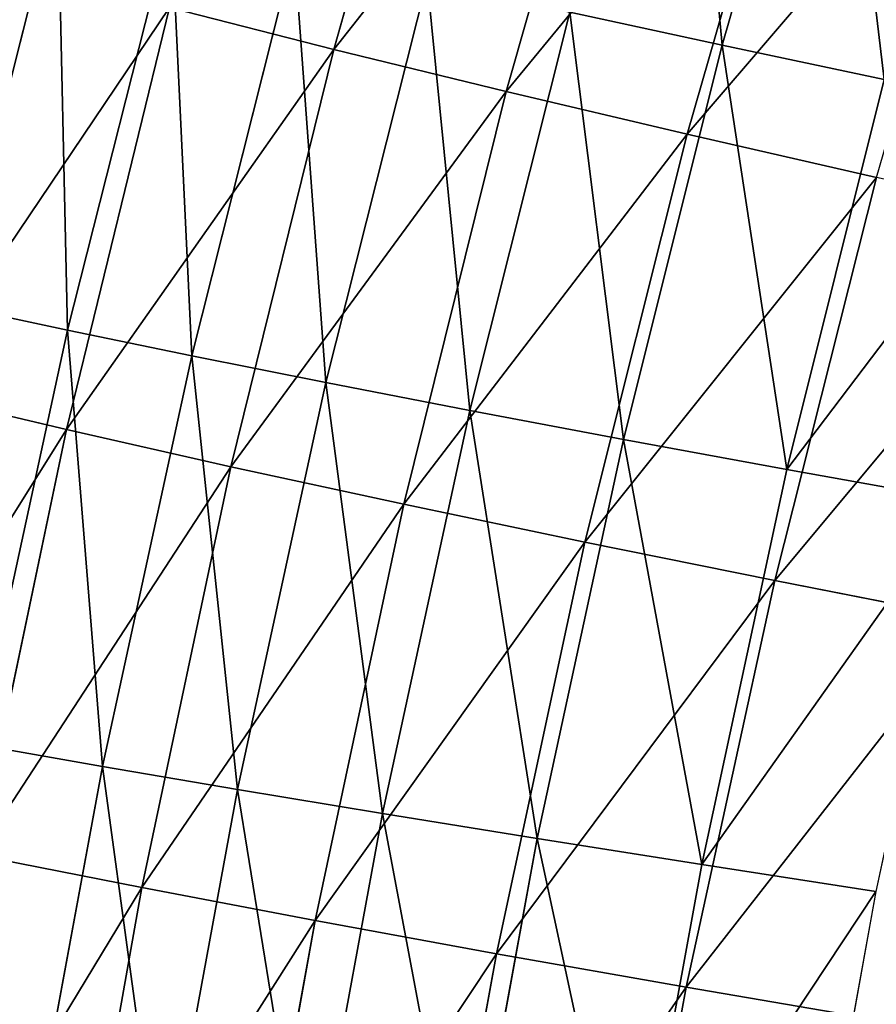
# Model space of a CAD drawing. Extents: x 0 to 605, y 0 to 400.
# Tile 325 of 656: x 15 to 27, y 239 to 253. Entities that reach past the tile are written whole.
import ezdxf

# ---------------------------------------------------------------- set-up
doc = ezdxf.new("R2010")
doc.units = 0
doc.header["$LTSCALE"] = 25.4
doc.layers.get('0').update_dxf_attribs({"linetype": 'CONTINUOUS'})

# ---------------------------------------------------------------- blocks, each defined once
blk = doc.blocks.new('ATLANTA610_-_S_STL')
at = {"color": 0}
for p, q in [((11.942, 110.974, 158.274), (15.446, 106.424, 152.673)), ((11.942, 110.974, 158.274), (15.446, 106.424, 152.673)), ((15.446, 106.424, 152.673), (13.216, 110.989, 152.147)), ((13.216, 110.989, 152.147), (16.915, 106.446, 146.665)), ((13.216, 110.989, 152.147), (16.915, 106.446, 146.665)), ((15.446, 106.424, 152.673), (13.216, 110.989, 152.147)), ((15.446, 106.424, 152.673), (16.915, 106.446, 146.665)), ((15.446, 106.424, 152.673), (16.915, 106.446, 146.665)), ((16.915, 106.446, 146.665), (19.252, 102.021, 147.261)), ((16.915, 106.446, 146.665), (19.252, 102.021, 147.261)), ((13.1, 106.387, 164.847), (16.522, 101.974, 159.199)), ((13.1, 106.387, 164.847), (16.522, 101.974, 159.199)), ((14.176, 106.404, 158.734), (15.446, 106.424, 152.673)), ((14.176, 106.404, 158.734), (15.446, 106.424, 152.673)), ((14.176, 106.404, 158.734), (17.788, 101.996, 153.204)), ((14.176, 106.404, 158.734), (17.788, 101.996, 153.204)), ((14.176, 106.404, 158.734), (16.522, 101.974, 159.199)), ((14.176, 106.404, 158.734), (16.522, 101.974, 159.199)), ((17.788, 101.996, 153.204), (15.446, 106.424, 152.673)), ((15.446, 106.424, 152.673), (19.252, 102.021, 147.261)), ((15.446, 106.424, 152.673), (19.252, 102.021, 147.261)), ((17.788, 101.996, 153.204), (15.446, 106.424, 152.673)), ((15.449, 101.955, 165.244), (16.522, 101.974, 159.199)), ((15.449, 101.955, 165.244), (16.522, 101.974, 159.199)), ((15.449, 101.955, 165.244), (18.985, 97.688, 159.667)), ((15.449, 101.955, 165.244), (18.985, 97.688, 159.667)), ((16.522, 101.974, 159.199), (17.788, 101.996, 153.204)), ((16.522, 101.974, 159.199), (17.788, 101.996, 153.204)), ((16.522, 101.974, 159.199), (20.248, 97.71, 153.739)), ((16.522, 101.974, 159.199), (20.248, 97.71, 153.739)), ((16.522, 101.974, 159.199), (18.985, 97.688, 159.667)), ((16.522, 101.974, 159.199), (18.985, 97.688, 159.667)), ((17.788, 101.996, 153.204), (19.252, 102.021, 147.261)), ((17.788, 101.996, 153.204), (19.252, 102.021, 147.261)), ((20.248, 97.71, 153.739), (17.788, 101.996, 153.204)), ((17.788, 101.996, 153.204), (21.707, 97.736, 147.863)), ((17.788, 101.996, 153.204), (21.707, 97.736, 147.863)), ((20.248, 97.71, 153.739), (17.788, 101.996, 153.204)), ((19.252, 102.021, 147.261), (20.916, 102.049, 141.378)), ((19.252, 102.021, 147.261), (20.916, 102.049, 141.378)), ((19.252, 102.021, 147.261), (23.364, 97.766, 142.044)), ((19.252, 102.021, 147.261), (23.364, 97.766, 142.044)), ((19.252, 102.021, 147.261), (21.707, 97.736, 147.863)), ((19.252, 102.021, 147.261), (21.707, 97.736, 147.863)), ((20.248, 97.71, 153.739), (21.707, 97.736, 147.863)), ((20.248, 97.71, 153.739), (21.707, 97.736, 147.863)), ((21.707, 97.736, 147.863), (23.364, 97.766, 142.044)), ((21.707, 97.736, 147.863), (23.364, 97.766, 142.044)), ((21.707, 97.736, 147.863), (25.933, 93.626, 142.718)), ((21.707, 97.736, 147.863), (25.933, 93.626, 142.718)), ((21.707, 97.736, 147.863), (24.282, 93.595, 148.471)), ((21.707, 97.736, 147.863), (24.282, 93.595, 148.471)), ((17.914, 97.671, 165.644), (18.985, 97.688, 159.667)), ((17.914, 97.671, 165.644), (18.985, 97.688, 159.667)), ((17.914, 97.671, 165.644), (21.568, 93.55, 160.14)), ((17.914, 97.671, 165.644), (21.568, 93.55, 160.14)), ((18.985, 97.688, 159.667), (20.248, 97.71, 153.739)), ((18.985, 97.688, 159.667), (20.248, 97.71, 153.739)), ((18.985, 97.688, 159.667), (22.827, 93.57, 154.28)), ((18.985, 97.688, 159.667), (22.827, 93.57, 154.28)), ((18.985, 97.688, 159.667), (21.568, 93.55, 160.14)), ((18.985, 97.688, 159.667), (21.568, 93.55, 160.14)), ((22.827, 93.57, 154.28), (20.248, 97.71, 153.739)), ((20.248, 97.71, 153.739), (24.282, 93.595, 148.471)), ((20.248, 97.71, 153.739), (24.282, 93.595, 148.471)), ((22.827, 93.57, 154.28), (20.248, 97.71, 153.739)), ((20.497, 93.536, 166.048), (21.568, 93.55, 160.14)), ((20.497, 93.536, 166.048), (21.568, 93.55, 160.14)), ((20.497, 93.536, 166.048), (24.27, 89.564, 160.618)), ((20.497, 93.536, 166.048), (24.27, 89.564, 160.618)), ((21.568, 93.55, 160.14), (22.827, 93.57, 154.28)), ((21.568, 93.55, 160.14), (22.827, 93.57, 154.28)), ((21.568, 93.55, 160.14), (25.528, 89.581, 154.827)), ((21.568, 93.55, 160.14), (25.528, 89.581, 154.827)), ((21.568, 93.55, 160.14), (24.27, 89.564, 160.618)), ((21.568, 93.55, 160.14), (24.27, 89.564, 160.618)), ((22.827, 93.57, 154.28), (24.282, 93.595, 148.471)), ((22.827, 93.57, 154.28), (24.282, 93.595, 148.471)), ((25.528, 89.581, 154.827), (22.827, 93.57, 154.28)), ((22.827, 93.57, 154.28), (26.978, 89.603, 149.086)), ((22.827, 93.57, 154.28), (26.978, 89.603, 149.086)), ((25.528, 89.581, 154.827), (22.827, 93.57, 154.28)), ((24.282, 93.595, 148.471), (25.933, 93.626, 142.718)), ((24.282, 93.595, 148.471), (25.933, 93.626, 142.718)), ((24.282, 93.595, 148.471), (28.623, 89.632, 143.4)), ((24.282, 93.595, 148.471), (28.623, 89.632, 143.4)), ((24.282, 93.595, 148.471), (26.978, 89.603, 149.086)), ((24.282, 93.595, 148.471), (26.978, 89.603, 149.086)), ((25.528, 89.581, 154.827), (26.978, 89.603, 149.086)), ((25.528, 89.581, 154.827), (26.978, 89.603, 149.086)), ((23.2, 89.555, 166.457), (24.27, 89.564, 160.618)), ((23.2, 89.555, 166.457), (24.27, 89.564, 160.618)), ((24.27, 89.564, 160.618), (25.528, 89.581, 154.827)), ((24.27, 89.564, 160.618), (25.528, 89.581, 154.827)), ((24.27, 89.564, 160.618), (28.351, 85.745, 155.381)), ((24.27, 89.564, 160.618), (28.351, 85.745, 155.381)), ((24.27, 89.564, 160.618), (27.095, 85.734, 161.102)), ((24.27, 89.564, 160.618), (27.095, 85.734, 161.102)), ((28.351, 85.745, 155.381), (25.528, 89.581, 154.827)), ((25.528, 89.581, 154.827), (29.798, 85.763, 149.708)), ((25.528, 89.581, 154.827), (29.798, 85.763, 149.708)), ((28.351, 85.745, 155.381), (25.528, 89.581, 154.827)), ((15.326, 50.791, 145.026), (13.841, 50.798, 150.911)), ((13.841, 50.798, 150.911), (15.464, 43.417, 151.259)), ((15.326, 50.791, 145.026), (13.841, 50.798, 150.911)), ((13.841, 50.798, 150.911), (15.464, 43.417, 151.259)), ((15.464, 43.417, 151.259), (14.181, 43.425, 157.16)), ((14.181, 43.425, 157.16), (15.96, 36.082, 157.474)), ((15.464, 43.417, 151.259), (14.181, 43.425, 157.16)), ((14.181, 43.425, 157.16), (15.96, 36.082, 157.474)), ((16.936, 43.409, 145.424), (15.464, 43.417, 151.259)), ((15.464, 43.417, 151.259), (17.231, 36.074, 151.624)), ((16.936, 43.409, 145.424), (15.464, 43.417, 151.259)), ((15.464, 43.417, 151.259), (17.231, 36.074, 151.624)), ((15.96, 36.082, 157.474), (14.871, 36.091, 163.387)), ((15.96, 36.082, 157.474), (14.871, 36.091, 163.387)), ((17.231, 36.074, 151.624), (15.96, 36.082, 157.474)), ((15.96, 36.082, 157.474), (17.881, 28.781, 157.802)), ((17.231, 36.074, 151.624), (15.96, 36.082, 157.474)), ((15.96, 36.082, 157.474), (17.881, 28.781, 157.802)), ((18.688, 36.066, 145.84), (17.231, 36.074, 151.624)), ((17.231, 36.074, 151.624), (19.139, 28.773, 152.005)), ((18.688, 36.066, 145.84), (17.231, 36.074, 151.624)), ((17.231, 36.074, 151.624), (19.139, 28.773, 152.005)), ((17.881, 28.781, 157.802), (16.804, 28.789, 163.664)), ((17.881, 28.781, 157.802), (16.804, 28.789, 163.664)), ((19.139, 28.773, 152.005), (17.881, 28.781, 157.802)), ((17.881, 28.781, 157.802), (19.944, 21.525, 158.144)), ((19.139, 28.773, 152.005), (17.881, 28.781, 157.802)), ((17.881, 28.781, 157.802), (19.944, 21.525, 158.144)), ((20.58, 28.766, 146.276), (19.139, 28.773, 152.005)), ((19.139, 28.773, 152.005), (21.187, 21.518, 152.402)), ((20.58, 28.766, 146.276), (19.139, 28.773, 152.005)), ((19.139, 28.773, 152.005), (21.187, 21.518, 152.402)), ((19.944, 21.525, 158.144), (18.879, 21.532, 163.952)), ((19.944, 21.525, 158.144), (18.879, 21.532, 163.952)), ((21.187, 21.518, 152.402), (19.944, 21.525, 158.144)), ((19.944, 21.525, 158.144), (22.147, 14.318, 158.5)), ((21.187, 21.518, 152.402), (19.944, 21.525, 158.144)), ((19.944, 21.525, 158.144), (22.147, 14.318, 158.5)), ((22.611, 21.512, 146.729), (21.187, 21.518, 152.402)), ((21.187, 21.518, 152.402), (23.375, 14.313, 152.815)), ((22.611, 21.512, 146.729), (21.187, 21.518, 152.402)), ((21.187, 21.518, 152.402), (23.375, 14.313, 152.815)), ((22.611, 21.512, 146.729), (24.781, 14.309, 147.2)), ((22.611, 21.512, 146.729), (24.781, 14.309, 147.2)), ((22.147, 14.318, 158.5), (21.096, 14.324, 164.252)), ((22.147, 14.318, 158.5), (21.096, 14.324, 164.252)), ((23.375, 14.313, 152.815), (22.147, 14.318, 158.5)), ((24.49, 7.164, 158.869), (22.147, 14.318, 158.5)), ((23.375, 14.313, 152.815), (22.147, 14.318, 158.5)), ((24.49, 7.164, 158.869), (22.147, 14.318, 158.5)), ((24.781, 14.309, 147.2), (23.375, 14.313, 152.815)), ((25.7, 7.161, 153.243), (23.375, 14.313, 152.815)), ((24.781, 14.309, 147.2), (23.375, 14.313, 152.815)), ((25.7, 7.161, 153.243), (23.375, 14.313, 152.815)), ((26.368, 14.304, 141.66), (24.781, 14.309, 147.2)), ((27.086, 7.159, 147.689), (24.781, 14.309, 147.2)), ((26.368, 14.304, 141.66), (24.781, 14.309, 147.2)), ((27.086, 7.159, 147.689), (24.781, 14.309, 147.2)), ((24.49, 7.164, 158.869), (23.452, 7.167, 164.564)), ((24.49, 7.164, 158.869), (23.452, 7.167, 164.564)), ((25.7, 7.161, 153.243), (24.49, 7.164, 158.869)), ((24.49, 7.164, 158.869), (26.97, 0.066, 159.252)), ((24.49, 7.164, 158.869), (26.97, 0.066, 159.252)), ((25.7, 7.161, 153.243), (24.49, 7.164, 158.869)), ((27.086, 7.159, 147.689), (25.7, 7.161, 153.243)), ((25.7, 7.161, 153.243), (28.162, 0.066, 153.687)), ((25.7, 7.161, 153.243), (28.162, 0.066, 153.687)), ((27.086, 7.159, 147.689), (25.7, 7.161, 153.243)), ((26.97, 0.066, 159.252), (25.948, 0.066, 164.887)), ((28.162, 0.066, 153.687), (26.97, 0.066, 159.252))]:
    blk.add_line(p, q, dxfattribs=at)
mesh = blk.add_polyface(dxfattribs=at)
corners = [(13.216, 110.989, 152.147), (11.942, 110.974, 158.274), (15.446, 106.424, 152.673)]
mesh.append_faces([[corners[k] for k in face] for face in [(0, 1, 2)]], dxfattribs={"color": 0})
mesh = blk.add_polyface(dxfattribs=at)
corners = [(11.942, 110.974, 158.274), (14.176, 106.404, 158.734), (15.446, 106.424, 152.673)]
mesh.append_faces([[corners[k] for k in face] for face in [(0, 1, 2)]], dxfattribs={"color": 0})
mesh = blk.add_polyface(dxfattribs=at)
corners = [(14.691, 111.006, 146.074), (13.216, 110.989, 152.147), (16.915, 106.446, 146.665)]
mesh.append_faces([[corners[k] for k in face] for face in [(0, 1, 2)]], dxfattribs={"color": 0})
mesh = blk.add_polyface(dxfattribs=at)
corners = [(13.216, 110.989, 152.147), (15.446, 106.424, 152.673), (16.915, 106.446, 146.665)]
mesh.append_faces([[corners[k] for k in face] for face in [(0, 1, 2)]], dxfattribs={"color": 0})
mesh = blk.add_polyface(dxfattribs=at)
corners = [(16.915, 106.446, 146.665), (15.446, 106.424, 152.673), (19.252, 102.021, 147.261)]
mesh.append_faces([[corners[k] for k in face] for face in [(0, 1, 2)]], dxfattribs={"color": 0})
mesh = blk.add_polyface(dxfattribs=at)
corners = [(16.915, 106.446, 146.665), (19.252, 102.021, 147.261), (20.916, 102.049, 141.378)]
mesh.append_faces([[corners[k] for k in face] for face in [(0, 1, 2)]], dxfattribs={"color": 0})
mesh = blk.add_polyface(dxfattribs=at)
corners = [(14.176, 106.404, 158.734), (13.1, 106.387, 164.847), (16.522, 101.974, 159.199)]
mesh.append_faces([[corners[k] for k in face] for face in [(0, 1, 2)]], dxfattribs={"color": 0})
mesh = blk.add_polyface(dxfattribs=at)
corners = [(13.1, 106.387, 164.847), (15.449, 101.955, 165.244), (16.522, 101.974, 159.199)]
mesh.append_faces([[corners[k] for k in face] for face in [(0, 1, 2)]], dxfattribs={"color": 0})
mesh = blk.add_polyface(dxfattribs=at)
corners = [(15.446, 106.424, 152.673), (14.176, 106.404, 158.734), (17.788, 101.996, 153.204)]
mesh.append_faces([[corners[k] for k in face] for face in [(0, 1, 2)]], dxfattribs={"color": 0})
mesh = blk.add_polyface(dxfattribs=at)
corners = [(14.176, 106.404, 158.734), (16.522, 101.974, 159.199), (17.788, 101.996, 153.204)]
mesh.append_faces([[corners[k] for k in face] for face in [(0, 1, 2)]], dxfattribs={"color": 0})
mesh = blk.add_polyface(dxfattribs=at)
corners = [(15.446, 106.424, 152.673), (17.788, 101.996, 153.204), (19.252, 102.021, 147.261)]
mesh.append_faces([[corners[k] for k in face] for face in [(0, 1, 2)]], dxfattribs={"color": 0})
mesh = blk.add_polyface(dxfattribs=at)
corners = [(16.522, 101.974, 159.199), (15.449, 101.955, 165.244), (18.985, 97.688, 159.667)]
mesh.append_faces([[corners[k] for k in face] for face in [(0, 1, 2)]], dxfattribs={"color": 0})
mesh = blk.add_polyface(dxfattribs=at)
corners = [(15.449, 101.955, 165.244), (17.914, 97.671, 165.644), (18.985, 97.688, 159.667)]
mesh.append_faces([[corners[k] for k in face] for face in [(0, 1, 2)]], dxfattribs={"color": 0})
mesh = blk.add_polyface(dxfattribs=at)
corners = [(17.788, 101.996, 153.204), (16.522, 101.974, 159.199), (20.248, 97.71, 153.739)]
mesh.append_faces([[corners[k] for k in face] for face in [(0, 1, 2)]], dxfattribs={"color": 0})
mesh = blk.add_polyface(dxfattribs=at)
corners = [(16.522, 101.974, 159.199), (18.985, 97.688, 159.667), (20.248, 97.71, 153.739)]
mesh.append_faces([[corners[k] for k in face] for face in [(0, 1, 2)]], dxfattribs={"color": 0})
mesh = blk.add_polyface(dxfattribs=at)
corners = [(19.252, 102.021, 147.261), (17.788, 101.996, 153.204), (21.707, 97.736, 147.863)]
mesh.append_faces([[corners[k] for k in face] for face in [(0, 1, 2)]], dxfattribs={"color": 0})
mesh = blk.add_polyface(dxfattribs=at)
corners = [(17.788, 101.996, 153.204), (20.248, 97.71, 153.739), (21.707, 97.736, 147.863)]
mesh.append_faces([[corners[k] for k in face] for face in [(0, 1, 2)]], dxfattribs={"color": 0})
mesh = blk.add_polyface(dxfattribs=at)
corners = [(20.916, 102.049, 141.378), (19.252, 102.021, 147.261), (23.364, 97.766, 142.044)]
mesh.append_faces([[corners[k] for k in face] for face in [(0, 1, 2)]], dxfattribs={"color": 0})
mesh = blk.add_polyface(dxfattribs=at)
corners = [(19.252, 102.021, 147.261), (21.707, 97.736, 147.863), (23.364, 97.766, 142.044)]
mesh.append_faces([[corners[k] for k in face] for face in [(0, 1, 2)]], dxfattribs={"color": 0})
mesh = blk.add_polyface(dxfattribs=at)
corners = [(21.707, 97.736, 147.863), (20.248, 97.71, 153.739), (24.282, 93.595, 148.471)]
mesh.append_faces([[corners[k] for k in face] for face in [(0, 1, 2)]], dxfattribs={"color": 0})
mesh = blk.add_polyface(dxfattribs=at)
corners = [(23.364, 97.766, 142.044), (21.707, 97.736, 147.863), (25.933, 93.626, 142.718)]
mesh.append_faces([[corners[k] for k in face] for face in [(0, 1, 2)]], dxfattribs={"color": 0})
mesh = blk.add_polyface(dxfattribs=at)
corners = [(21.707, 97.736, 147.863), (24.282, 93.595, 148.471), (25.933, 93.626, 142.718)]
mesh.append_faces([[corners[k] for k in face] for face in [(0, 1, 2)]], dxfattribs={"color": 0})
mesh = blk.add_polyface(dxfattribs=at)
corners = [(18.985, 97.688, 159.667), (17.914, 97.671, 165.644), (21.568, 93.55, 160.14)]
mesh.append_faces([[corners[k] for k in face] for face in [(0, 1, 2)]], dxfattribs={"color": 0})
mesh = blk.add_polyface(dxfattribs=at)
corners = [(17.914, 97.671, 165.644), (20.497, 93.536, 166.048), (21.568, 93.55, 160.14)]
mesh.append_faces([[corners[k] for k in face] for face in [(0, 1, 2)]], dxfattribs={"color": 0})
mesh = blk.add_polyface(dxfattribs=at)
corners = [(20.248, 97.71, 153.739), (18.985, 97.688, 159.667), (22.827, 93.57, 154.28)]
mesh.append_faces([[corners[k] for k in face] for face in [(0, 1, 2)]], dxfattribs={"color": 0})
mesh = blk.add_polyface(dxfattribs=at)
corners = [(18.985, 97.688, 159.667), (21.568, 93.55, 160.14), (22.827, 93.57, 154.28)]
mesh.append_faces([[corners[k] for k in face] for face in [(0, 1, 2)]], dxfattribs={"color": 0})
mesh = blk.add_polyface(dxfattribs=at)
corners = [(20.248, 97.71, 153.739), (22.827, 93.57, 154.28), (24.282, 93.595, 148.471)]
mesh.append_faces([[corners[k] for k in face] for face in [(0, 1, 2)]], dxfattribs={"color": 0})
mesh = blk.add_polyface(dxfattribs=at)
corners = [(21.568, 93.55, 160.14), (20.497, 93.536, 166.048), (24.27, 89.564, 160.618)]
mesh.append_faces([[corners[k] for k in face] for face in [(0, 1, 2)]], dxfattribs={"color": 0})
mesh = blk.add_polyface(dxfattribs=at)
corners = [(20.497, 93.536, 166.048), (23.2, 89.555, 166.457), (24.27, 89.564, 160.618)]
mesh.append_faces([[corners[k] for k in face] for face in [(0, 1, 2)]], dxfattribs={"color": 0})
mesh = blk.add_polyface(dxfattribs=at)
corners = [(22.827, 93.57, 154.28), (21.568, 93.55, 160.14), (25.528, 89.581, 154.827)]
mesh.append_faces([[corners[k] for k in face] for face in [(0, 1, 2)]], dxfattribs={"color": 0})
mesh = blk.add_polyface(dxfattribs=at)
corners = [(21.568, 93.55, 160.14), (24.27, 89.564, 160.618), (25.528, 89.581, 154.827)]
mesh.append_faces([[corners[k] for k in face] for face in [(0, 1, 2)]], dxfattribs={"color": 0})
mesh = blk.add_polyface(dxfattribs=at)
corners = [(24.282, 93.595, 148.471), (22.827, 93.57, 154.28), (26.978, 89.603, 149.086)]
mesh.append_faces([[corners[k] for k in face] for face in [(0, 1, 2)]], dxfattribs={"color": 0})
mesh = blk.add_polyface(dxfattribs=at)
corners = [(22.827, 93.57, 154.28), (25.528, 89.581, 154.827), (26.978, 89.603, 149.086)]
mesh.append_faces([[corners[k] for k in face] for face in [(0, 1, 2)]], dxfattribs={"color": 0})
mesh = blk.add_polyface(dxfattribs=at)
corners = [(25.933, 93.626, 142.718), (24.282, 93.595, 148.471), (28.623, 89.632, 143.4)]
mesh.append_faces([[corners[k] for k in face] for face in [(0, 1, 2)]], dxfattribs={"color": 0})
mesh = blk.add_polyface(dxfattribs=at)
corners = [(24.282, 93.595, 148.471), (26.978, 89.603, 149.086), (28.623, 89.632, 143.4)]
mesh.append_faces([[corners[k] for k in face] for face in [(0, 1, 2)]], dxfattribs={"color": 0})
mesh = blk.add_polyface(dxfattribs=at)
corners = [(26.978, 89.603, 149.086), (25.528, 89.581, 154.827), (29.798, 85.763, 149.708)]
mesh.append_faces([[corners[k] for k in face] for face in [(0, 1, 2)]], dxfattribs={"color": 0})
mesh = blk.add_polyface(dxfattribs=at)
corners = [(24.27, 89.564, 160.618), (23.2, 89.555, 166.457), (27.095, 85.734, 161.102)]
mesh.append_faces([[corners[k] for k in face] for face in [(0, 1, 2)]], dxfattribs={"color": 0})
mesh = blk.add_polyface(dxfattribs=at)
corners = [(25.528, 89.581, 154.827), (24.27, 89.564, 160.618), (28.351, 85.745, 155.381)]
mesh.append_faces([[corners[k] for k in face] for face in [(0, 1, 2)]], dxfattribs={"color": 0})
mesh = blk.add_polyface(dxfattribs=at)
corners = [(24.27, 89.564, 160.618), (27.095, 85.734, 161.102), (28.351, 85.745, 155.381)]
mesh.append_faces([[corners[k] for k in face] for face in [(0, 1, 2)]], dxfattribs={"color": 0})
mesh = blk.add_polyface(dxfattribs=at)
corners = [(25.528, 89.581, 154.827), (28.351, 85.745, 155.381), (29.798, 85.763, 149.708)]
mesh.append_faces([[corners[k] for k in face] for face in [(0, 1, 2)]], dxfattribs={"color": 0})
mesh = blk.add_polyface(dxfattribs=at)
corners = [(13.841, 50.798, 150.911), (13.86, 58.209, 144.647), (15.326, 50.791, 145.026), (12.362, 58.215, 150.579)]
mesh.append_faces([[corners[k] for k in face] for face in [(0, 1, 2), (1, 0, 3)]], dxfattribs={"vtx0": -1, "color": 0})
mesh = blk.add_polyface(dxfattribs=at)
corners = [(14.181, 43.425, 157.16), (13.841, 50.798, 150.911), (15.464, 43.417, 151.259), (12.547, 50.807, 156.86)]
mesh.append_faces([[corners[k] for k in face] for face in [(0, 1, 2), (1, 0, 3)]], dxfattribs={"vtx0": -1, "color": 0})
mesh = blk.add_polyface(dxfattribs=at)
corners = [(15.464, 43.417, 151.259), (15.326, 50.791, 145.026), (16.936, 43.409, 145.424), (13.841, 50.798, 150.911)]
mesh.append_faces([[corners[k] for k in face] for face in [(0, 1, 2), (1, 0, 3)]], dxfattribs={"vtx0": -1, "color": 0})
mesh = blk.add_polyface(dxfattribs=at)
corners = [(14.871, 36.091, 163.387), (14.181, 43.425, 157.16), (15.96, 36.082, 157.474), (13.082, 43.434, 163.123)]
mesh.append_faces([[corners[k] for k in face] for face in [(0, 1, 2), (1, 0, 3)]], dxfattribs={"vtx0": -1, "color": 0})
mesh = blk.add_polyface(dxfattribs=at)
corners = [(15.96, 36.082, 157.474), (15.464, 43.417, 151.259), (17.231, 36.074, 151.624), (14.181, 43.425, 157.16)]
mesh.append_faces([[corners[k] for k in face] for face in [(0, 1, 2), (1, 0, 3)]], dxfattribs={"vtx0": -1, "color": 0})
mesh = blk.add_polyface(dxfattribs=at)
corners = [(17.231, 36.074, 151.624), (16.936, 43.409, 145.424), (18.688, 36.066, 145.84), (15.464, 43.417, 151.259)]
mesh.append_faces([[corners[k] for k in face] for face in [(0, 1, 2), (1, 0, 3)]], dxfattribs={"vtx0": -1, "color": 0})
mesh = blk.add_polyface(dxfattribs=at)
corners = [(16.804, 28.789, 163.664), (15.96, 36.082, 157.474), (17.881, 28.781, 157.802), (14.871, 36.091, 163.387)]
mesh.append_faces([[corners[k] for k in face] for face in [(0, 1, 2), (1, 0, 3)]], dxfattribs={"vtx0": -1, "color": 0})
mesh = blk.add_polyface(dxfattribs=at)
corners = [(17.881, 28.781, 157.802), (17.231, 36.074, 151.624), (19.139, 28.773, 152.005), (15.96, 36.082, 157.474)]
mesh.append_faces([[corners[k] for k in face] for face in [(0, 1, 2), (1, 0, 3)]], dxfattribs={"vtx0": -1, "color": 0})
mesh = blk.add_polyface(dxfattribs=at)
corners = [(19.139, 28.773, 152.005), (18.688, 36.066, 145.84), (20.58, 28.766, 146.276), (17.231, 36.074, 151.624)]
mesh.append_faces([[corners[k] for k in face] for face in [(0, 1, 2), (1, 0, 3)]], dxfattribs={"vtx0": -1, "color": 0})
mesh = blk.add_polyface(dxfattribs=at)
corners = [(18.879, 21.532, 163.952), (17.881, 28.781, 157.802), (19.944, 21.525, 158.144), (16.804, 28.789, 163.664)]
mesh.append_faces([[corners[k] for k in face] for face in [(0, 1, 2), (1, 0, 3)]], dxfattribs={"vtx0": -1, "color": 0})
mesh = blk.add_polyface(dxfattribs=at)
corners = [(19.944, 21.525, 158.144), (19.139, 28.773, 152.005), (21.187, 21.518, 152.402), (17.881, 28.781, 157.802)]
mesh.append_faces([[corners[k] for k in face] for face in [(0, 1, 2), (1, 0, 3)]], dxfattribs={"vtx0": -1, "color": 0})
mesh = blk.add_polyface(dxfattribs=at)
corners = [(21.187, 21.518, 152.402), (20.58, 28.766, 146.276), (22.611, 21.512, 146.729), (19.139, 28.773, 152.005)]
mesh.append_faces([[corners[k] for k in face] for face in [(0, 1, 2), (1, 0, 3)]], dxfattribs={"vtx0": -1, "color": 0})
mesh = blk.add_polyface(dxfattribs=at)
corners = [(21.096, 14.324, 164.252), (19.944, 21.525, 158.144), (22.147, 14.318, 158.5), (18.879, 21.532, 163.952)]
mesh.append_faces([[corners[k] for k in face] for face in [(0, 1, 2), (1, 0, 3)]], dxfattribs={"vtx0": -1, "color": 0})
mesh = blk.add_polyface(dxfattribs=at)
corners = [(22.147, 14.318, 158.5), (21.187, 21.518, 152.402), (23.375, 14.313, 152.815), (19.944, 21.525, 158.144)]
mesh.append_faces([[corners[k] for k in face] for face in [(0, 1, 2), (1, 0, 3)]], dxfattribs={"vtx0": -1, "color": 0})
mesh = blk.add_polyface(dxfattribs=at)
corners = [(23.375, 14.313, 152.815), (22.611, 21.512, 146.729), (24.781, 14.309, 147.2), (21.187, 21.518, 152.402)]
mesh.append_faces([[corners[k] for k in face] for face in [(0, 1, 2), (1, 0, 3)]], dxfattribs={"vtx0": -1, "color": 0})
mesh = blk.add_polyface(dxfattribs=at)
corners = [(24.781, 14.309, 147.2), (24.219, 21.506, 141.129), (26.368, 14.304, 141.66), (22.611, 21.512, 146.729)]
mesh.append_faces([[corners[k] for k in face] for face in [(0, 1, 2), (1, 0, 3)]], dxfattribs={"vtx0": -1, "color": 0})
mesh = blk.add_polyface(dxfattribs=at)
corners = [(23.452, 7.167, 164.564), (22.147, 14.318, 158.5), (24.49, 7.164, 158.869), (21.096, 14.324, 164.252)]
mesh.append_faces([[corners[k] for k in face] for face in [(0, 1, 2), (1, 0, 3)]], dxfattribs={"vtx0": -1, "color": 0})
mesh = blk.add_polyface(dxfattribs=at)
corners = [(24.49, 7.164, 158.869), (23.375, 14.313, 152.815), (25.7, 7.161, 153.243), (22.147, 14.318, 158.5)]
mesh.append_faces([[corners[k] for k in face] for face in [(0, 1, 2), (1, 0, 3)]], dxfattribs={"vtx0": -1, "color": 0})
mesh = blk.add_polyface(dxfattribs=at)
corners = [(25.7, 7.161, 153.243), (24.781, 14.309, 147.2), (27.086, 7.159, 147.689), (23.375, 14.313, 152.815)]
mesh.append_faces([[corners[k] for k in face] for face in [(0, 1, 2), (1, 0, 3)]], dxfattribs={"vtx0": -1, "color": 0})
mesh = blk.add_polyface(dxfattribs=at)
corners = [(27.086, 7.159, 147.689), (26.368, 14.304, 141.66), (28.651, 7.156, 142.211), (24.781, 14.309, 147.2)]
mesh.append_faces([[corners[k] for k in face] for face in [(0, 1, 2), (1, 0, 3)]], dxfattribs={"vtx0": -1, "color": 0})
mesh = blk.add_polyface(dxfattribs=at)
corners = [(23.452, 7.167, 164.564), (26.97, 0.066, 159.252), (25.948, 0.066, 164.887), (24.49, 7.164, 158.869)]
mesh.append_faces([[corners[k] for k in face] for face in [(0, 1, 2), (1, 0, 3)]], dxfattribs={"vtx0": -1, "color": 0})
mesh = blk.add_polyface(dxfattribs=at)
corners = [(24.49, 7.164, 158.869), (28.162, 0.066, 153.687), (26.97, 0.066, 159.252), (25.7, 7.161, 153.243)]
mesh.append_faces([[corners[k] for k in face] for face in [(0, 1, 2), (1, 0, 3)]], dxfattribs={"vtx0": -1, "color": 0})
mesh = blk.add_polyface(dxfattribs=at)
corners = [(25.7, 7.161, 153.243), (29.527, 0.066, 148.196), (28.162, 0.066, 153.687), (27.086, 7.159, 147.689)]
mesh.append_faces([[corners[k] for k in face] for face in [(0, 1, 2), (1, 0, 3)]], dxfattribs={"vtx0": -1, "color": 0})

msp = doc.modelspace()

# ---------------------------------------------------------------- block references
at = {"color": 254, "extrusion": (0, -1, 5.55112e-17)}
msp.add_blockref('ATLANTA610_-_S_STL', (-0.269, -0.066, -399.883), dxfattribs=at)

doc.saveas('drawing.dxf')
